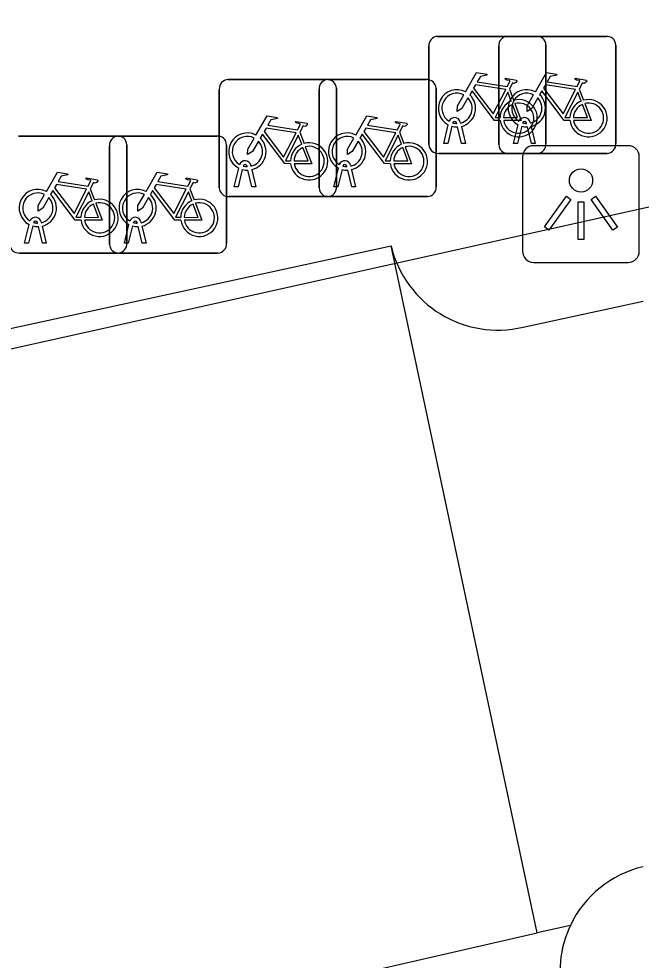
# Model space of a CAD drawing. Extents: x 161772 to 163123, y 383092 to 383917.
# Drawn here: x 163043.1 to 163048.41, y 383699.56 to 383707.6 of the extents above; entities that cross this region are included whole.
import ezdxf

# ---------------------------------------------------------------- set-up
doc = ezdxf.new("R2010")
doc.units = 0
for name, color, linetype in [('IMGEO_Fietsenrek', 7, 'Continuous'), ('IMGEO_Lichtpunt', 7, 'Continuous'), ('IMGEO_Pand_vergunning_verleend', 7, 'Continuous'), ('IMGEO_Rijbaan_lokaal_open', 7, 'Continuous'), ('IMGEO_Voetpad_open', 7, 'Continuous')]:
    doc.layers.add(name, color=color, linetype=linetype)

msp = doc.modelspace()

# ---------------------------------------------------------------- linework, layer by layer
at = {"layer": 'IMGEO_Fietsenrek'}
for p, q in [((163046.6709, 383707.4455), (163047.5118, 383707.4455)), ((163047.5118, 383707.4455), (163046.6709, 383707.4455)), ((163047.2669, 383707.4455), (163048.1078, 383707.4455)), ((163048.1078, 383707.4455), (163047.2669, 383707.4455)), ((163046.5965, 383706.5209), (163046.5965, 383707.3618)), ((163046.5965, 383707.3618), (163046.5965, 383706.5209)), ((163047.1925, 383706.5209), (163047.1925, 383707.3618)), ((163047.1925, 383707.3618), (163047.1925, 383706.5209)), ((163047.5955, 383707.3711), (163047.5955, 383706.5302)), ((163047.5955, 383706.5302), (163047.5955, 383707.3711)), ((163048.1915, 383707.3711), (163048.1915, 383706.5302)), ((163048.1915, 383706.5302), (163048.1915, 383707.3711)), ((163044.8829, 383707.0765), (163045.7238, 383707.0765)), ((163045.7238, 383707.0765), (163044.8829, 383707.0765)), ((163045.7339, 383707.0765), (163046.5748, 383707.0765)), ((163046.5748, 383707.0765), (163045.7339, 383707.0765)), ((163044.8085, 383706.1519), (163044.8085, 383706.9928)), ((163044.8085, 383706.9928), (163044.8085, 383706.1519)), ((163045.6595, 383706.1519), (163045.6595, 383706.9928)), ((163045.6595, 383706.9928), (163045.6595, 383706.1519)), ((163045.8075, 383707.0021), (163045.8075, 383706.1612)), ((163045.8075, 383706.1612), (163045.8075, 383707.0021)), ((163046.6585, 383707.0021), (163046.6585, 383706.1612)), ((163046.6585, 383706.1612), (163046.6585, 383707.0021)), ((163047.2832, 383706.9952), (163047.3195, 383706.9)), ((163047.8792, 383706.9952), (163047.9155, 383706.9)), ((163046.8339, 383706.7019), (163046.8329, 383706.7062)), ((163046.8646, 383706.7134), (163046.8664, 383706.7055)), ((163047.4299, 383706.7019), (163047.4289, 383706.7062)), ((163047.4606, 383706.7134), (163047.4624, 383706.7055)), ((163045.4952, 383706.6262), (163045.5315, 383706.531)), ((163046.3462, 383706.6262), (163046.3825, 383706.531)), ((163046.7235, 383706.5303), (163046.7618, 383706.6903)), ((163046.7922, 383706.6781), (163046.7569, 383706.5303)), ((163046.875, 383706.5303), (163046.8411, 383706.672)), ((163046.8734, 383706.6763), (163046.9084, 383706.5303)), ((163047.3195, 383706.5303), (163047.3578, 383706.6903)), ((163047.3882, 383706.6781), (163047.3529, 383706.5303)), ((163047.471, 383706.5303), (163047.4371, 383706.672)), ((163047.4694, 383706.6763), (163047.5044, 383706.5303)), ((163043.0949, 383706.5945), (163043.9358, 383706.5945)), ((163043.9358, 383706.5945), (163043.0949, 383706.5945)), ((163043.9459, 383706.5945), (163044.7868, 383706.5945)), ((163044.7868, 383706.5945), (163043.9459, 383706.5945)), ((163043.8715, 383705.6699), (163043.8715, 383706.5108)), ((163043.8715, 383706.5108), (163043.8715, 383705.6699)), ((163044.0195, 383706.5201), (163044.0195, 383705.6792)), ((163044.0195, 383705.6792), (163044.0195, 383706.5201)), ((163044.8705, 383706.5201), (163044.8705, 383705.6792)), ((163044.8705, 383705.6792), (163044.8705, 383706.5201)), ((163046.7569, 383706.5303), (163046.7235, 383706.5303)), ((163046.9084, 383706.5303), (163046.875, 383706.5303)), ((163047.3529, 383706.5303), (163047.3195, 383706.5303)), ((163047.5044, 383706.5303), (163047.471, 383706.5303)), ((163047.5211, 383706.4465), (163046.6802, 383706.4465)), ((163046.6802, 383706.4465), (163047.5211, 383706.4465)), ((163048.1171, 383706.4465), (163047.2762, 383706.4465)), ((163047.2762, 383706.4465), (163048.1171, 383706.4465)), ((163044.9355, 383706.1613), (163044.9738, 383706.3213)), ((163045.0042, 383706.3091), (163044.9689, 383706.1613)), ((163045.0459, 383706.3329), (163045.0449, 383706.3372)), ((163045.087, 383706.1613), (163045.0531, 383706.303)), ((163045.0766, 383706.3444), (163045.0784, 383706.3365)), ((163045.0854, 383706.3073), (163045.1204, 383706.1613)), ((163045.7865, 383706.1613), (163045.8248, 383706.3213)), ((163045.8552, 383706.3091), (163045.8199, 383706.1613)), ((163045.8969, 383706.3329), (163045.8959, 383706.3372)), ((163045.938, 383706.1613), (163045.9041, 383706.303)), ((163045.9276, 383706.3444), (163045.9294, 383706.3365)), ((163045.9364, 383706.3073), (163045.9714, 383706.1613)), ((163043.7072, 383706.1442), (163043.7435, 383706.049)), ((163044.5582, 383706.1442), (163044.5945, 383706.049)), ((163044.9689, 383706.1613), (163044.9355, 383706.1613)), ((163045.1204, 383706.1613), (163045.087, 383706.1613)), ((163045.8199, 383706.1613), (163045.7865, 383706.1613)), ((163045.9714, 383706.1613), (163045.938, 383706.1613)), ((163045.7331, 383706.0775), (163044.8922, 383706.0775)), ((163044.8922, 383706.0775), (163045.7331, 383706.0775)), ((163046.5841, 383706.0775), (163045.7432, 383706.0775)), ((163045.7432, 383706.0775), (163046.5841, 383706.0775)), ((163043.1475, 383705.6793), (163043.1858, 383705.8393)), ((163043.2162, 383705.8271), (163043.1809, 383705.6793)), ((163043.2579, 383705.8509), (163043.2569, 383705.8552)), ((163043.299, 383705.6793), (163043.2651, 383705.821)), ((163043.2886, 383705.8624), (163043.2904, 383705.8545)), ((163043.2974, 383705.8253), (163043.3324, 383705.6793)), ((163043.9985, 383705.6793), (163044.0368, 383705.8393)), ((163044.0672, 383705.8271), (163044.0319, 383705.6793)), ((163044.1089, 383705.8509), (163044.1079, 383705.8552)), ((163044.15, 383705.6793), (163044.1161, 383705.821)), ((163044.1396, 383705.8624), (163044.1414, 383705.8545)), ((163044.1484, 383705.8253), (163044.1834, 383705.6793)), ((163043.1809, 383705.6793), (163043.1475, 383705.6793)), ((163043.3324, 383705.6793), (163043.299, 383705.6793)), ((163044.0319, 383705.6793), (163043.9985, 383705.6793)), ((163044.1834, 383705.6793), (163044.15, 383705.6793)), ((163043.9451, 383705.5955), (163043.1042, 383705.5955)), ((163043.1042, 383705.5955), (163043.9451, 383705.5955)), ((163044.7961, 383705.5955), (163043.9552, 383705.5955)), ((163043.9552, 383705.5955), (163044.7961, 383705.5955))]:
    msp.add_line(p, q, dxfattribs=at)
for points in [[(163046.9091, 383706.9722), (163047.0038, 383707.1357), (163047.09, 383707.1219), (163047.0917, 383707.1132), (163047.0356, 383707.1023), (163047.0094, 383707.057), (163047.2646, 383707.0162)], [(163047.5051, 383706.9722), (163047.5998, 383707.1357), (163047.686, 383707.1219), (163047.6877, 383707.1132), (163047.6316, 383707.1023), (163047.6054, 383707.057), (163047.8606, 383707.0162)], [(163047.2517, 383706.991), (163046.9949, 383707.032), (163046.9782, 383707.0032), (163047.1452, 383706.7829), (163047.2517, 383706.991)], [(163047.2646, 383707.0162), (163047.2896, 383707.065), (163047.2845, 383707.069), (163047.2613, 383707.0727), (163047.2486, 383707.0802), (163047.2476, 383707.0833), (163047.2498, 383707.0879), (163047.3446, 383707.0728), (163047.3469, 383707.0625), (163047.3375, 383707.0501), (163047.3251, 383707.0437), (163047.3106, 383707.0499), (163047.2832, 383706.9952)], [(163047.8477, 383706.991), (163047.5909, 383707.032), (163047.5742, 383707.0032), (163047.7412, 383706.7829), (163047.8477, 383706.991)], [(163047.8606, 383707.0162), (163047.8856, 383707.065), (163047.8805, 383707.069), (163047.8573, 383707.0727), (163047.8446, 383707.0802), (163047.8436, 383707.0833), (163047.8458, 383707.0879), (163047.9406, 383707.0728), (163047.9429, 383707.0625), (163047.9335, 383707.0501), (163047.9211, 383707.0437), (163047.9066, 383707.0499), (163047.8792, 383706.9952)], [(163046.9298, 383706.9197), (163046.8782, 383706.8305), (163046.8383, 383706.8045), (163046.8395, 383706.852), (163046.894, 383706.9462)], [(163047.2048, 383706.7275), (163047.1551, 383706.7276), (163046.9644, 383706.9793), (163046.9454, 383706.9465)], [(163047.2997, 383706.893), (163047.2704, 383706.9698), (163047.161, 383706.7517), (163047.2037, 383706.7516)], [(163047.5258, 383706.9197), (163047.4742, 383706.8305), (163047.4343, 383706.8045), (163047.4355, 383706.852), (163047.49, 383706.9462)], [(163047.8008, 383706.7275), (163047.7511, 383706.7276), (163047.5604, 383706.9793), (163047.5414, 383706.9465)], [(163047.8957, 383706.893), (163047.8664, 383706.9698), (163047.757, 383706.7517), (163047.7997, 383706.7516)], [(163047.2337, 383706.7515), (163047.3536, 383706.7513), (163047.3104, 383706.8649)], [(163047.3302, 383706.8718), (163047.3852, 383706.7272), (163047.2351, 383706.7275)], [(163047.8297, 383706.7515), (163047.9496, 383706.7513), (163047.9064, 383706.8649)], [(163047.9262, 383706.8718), (163047.9812, 383706.7272), (163047.8311, 383706.7275)], [(163045.1211, 383706.6032), (163045.2158, 383706.7667), (163045.302, 383706.7529), (163045.3037, 383706.7442), (163045.2476, 383706.7333), (163045.2214, 383706.688), (163045.4766, 383706.6472)], [(163045.4766, 383706.6472), (163045.5016, 383706.696), (163045.4965, 383706.7), (163045.4733, 383706.7037), (163045.4606, 383706.7112), (163045.4596, 383706.7143), (163045.4618, 383706.7189), (163045.5566, 383706.7038), (163045.5589, 383706.6935), (163045.5495, 383706.6811), (163045.5371, 383706.6747), (163045.5226, 383706.6809), (163045.4952, 383706.6262)], [(163045.9721, 383706.6032), (163046.0668, 383706.7667), (163046.153, 383706.7529), (163046.1547, 383706.7442), (163046.0986, 383706.7333), (163046.0724, 383706.688), (163046.3276, 383706.6472)], [(163046.3276, 383706.6472), (163046.3526, 383706.696), (163046.3475, 383706.7), (163046.3243, 383706.7037), (163046.3116, 383706.7112), (163046.3106, 383706.7143), (163046.3128, 383706.7189), (163046.4076, 383706.7038), (163046.4099, 383706.6935), (163046.4005, 383706.6811), (163046.3881, 383706.6747), (163046.3736, 383706.6809), (163046.3462, 383706.6262)], [(163045.4637, 383706.622), (163045.2069, 383706.663), (163045.1902, 383706.6342), (163045.3572, 383706.4139), (163045.4637, 383706.622)], [(163046.3147, 383706.622), (163046.0579, 383706.663), (163046.0412, 383706.6342), (163046.2082, 383706.4139), (163046.3147, 383706.622)], [(163045.1418, 383706.5507), (163045.0902, 383706.4615), (163045.0503, 383706.4355), (163045.0515, 383706.483), (163045.106, 383706.5772)], [(163045.4168, 383706.3585), (163045.3671, 383706.3586), (163045.1764, 383706.6103), (163045.1574, 383706.5775)], [(163045.5117, 383706.524), (163045.4824, 383706.6008), (163045.373, 383706.3827), (163045.4157, 383706.3826)], [(163045.9928, 383706.5507), (163045.9412, 383706.4615), (163045.9013, 383706.4355), (163045.9025, 383706.483), (163045.957, 383706.5772)], [(163046.2678, 383706.3585), (163046.2181, 383706.3586), (163046.0274, 383706.6103), (163046.0084, 383706.5775)], [(163046.3627, 383706.524), (163046.3334, 383706.6008), (163046.224, 383706.3827), (163046.2667, 383706.3826)], [(163045.4457, 383706.3825), (163045.5656, 383706.3823), (163045.5224, 383706.4959)], [(163045.5422, 383706.5028), (163045.5972, 383706.3582), (163045.4471, 383706.3585)], [(163046.2967, 383706.3825), (163046.4166, 383706.3823), (163046.3734, 383706.4959)], [(163046.3932, 383706.5028), (163046.4482, 383706.3582), (163046.2981, 383706.3585)], [(163043.3331, 383706.1212), (163043.4278, 383706.2847), (163043.514, 383706.2709), (163043.5157, 383706.2622), (163043.4596, 383706.2513), (163043.4334, 383706.206), (163043.6886, 383706.1652)], [(163043.6886, 383706.1652), (163043.7136, 383706.214), (163043.7085, 383706.218), (163043.6853, 383706.2217), (163043.6726, 383706.2292), (163043.6716, 383706.2323), (163043.6738, 383706.2369), (163043.7686, 383706.2218), (163043.7709, 383706.2115), (163043.7615, 383706.1991), (163043.7491, 383706.1927), (163043.7346, 383706.1989), (163043.7072, 383706.1442)], [(163044.1841, 383706.1212), (163044.2788, 383706.2847), (163044.365, 383706.2709), (163044.3667, 383706.2622), (163044.3106, 383706.2513), (163044.2844, 383706.206), (163044.5396, 383706.1652)], [(163044.5396, 383706.1652), (163044.5646, 383706.214), (163044.5595, 383706.218), (163044.5363, 383706.2217), (163044.5236, 383706.2292), (163044.5226, 383706.2323), (163044.5248, 383706.2369), (163044.6196, 383706.2218), (163044.6219, 383706.2115), (163044.6125, 383706.1991), (163044.6001, 383706.1927), (163044.5856, 383706.1989), (163044.5582, 383706.1442)], [(163043.6757, 383706.14), (163043.4189, 383706.181), (163043.4022, 383706.1522), (163043.5692, 383705.9319), (163043.6757, 383706.14)], [(163044.5267, 383706.14), (163044.2699, 383706.181), (163044.2532, 383706.1522), (163044.4202, 383705.9319), (163044.5267, 383706.14)], [(163043.3538, 383706.0687), (163043.3022, 383705.9795), (163043.2623, 383705.9535), (163043.2635, 383706.001), (163043.318, 383706.0952)], [(163043.6288, 383705.8765), (163043.5791, 383705.8766), (163043.3884, 383706.1283), (163043.3694, 383706.0955)], [(163043.7237, 383706.042), (163043.6944, 383706.1188), (163043.585, 383705.9007), (163043.6277, 383705.9006)], [(163044.2048, 383706.0687), (163044.1532, 383705.9795), (163044.1133, 383705.9535), (163044.1145, 383706.001), (163044.169, 383706.0952)], [(163044.4798, 383705.8765), (163044.4301, 383705.8766), (163044.2394, 383706.1283), (163044.2204, 383706.0955)], [(163044.5747, 383706.042), (163044.5454, 383706.1188), (163044.436, 383705.9007), (163044.4787, 383705.9006)], [(163043.6577, 383705.9005), (163043.7776, 383705.9003), (163043.7344, 383706.0139)], [(163043.7542, 383706.0208), (163043.8092, 383705.8762), (163043.6591, 383705.8765)], [(163044.5087, 383705.9005), (163044.6286, 383705.9003), (163044.5854, 383706.0139)], [(163044.6052, 383706.0208), (163044.6602, 383705.8762), (163044.5101, 383705.8765)]]:
    msp.add_lwpolyline(points, dxfattribs=at)
for centre, radius, start, end in [((163046.6742, 383707.3676), 0.0779, 92.4484, 184.28452), ((163046.6742, 383707.3676), 0.0779, 92.4484, 184.28452), ((163047.2702, 383707.3676), 0.0779, 92.4484, 184.28452), ((163047.2702, 383707.3676), 0.0779, 92.4484, 184.28452), ((163047.5176, 383707.3678), 0.0779, 2.4484, 94.28452), ((163047.5176, 383707.3678), 0.0779, 2.4484, 94.28452), ((163048.1136, 383707.3678), 0.0779, 2.4484, 94.28452), ((163048.1136, 383707.3678), 0.0779, 2.4484, 94.28452), ((163044.8862, 383706.9986), 0.0779, 92.4484, 184.28452), ((163044.8862, 383706.9986), 0.0779, 92.4484, 184.28452), ((163045.7372, 383706.9986), 0.0779, 92.4484, 184.28452), ((163045.7372, 383706.9986), 0.0779, 92.4484, 184.28452), ((163045.7296, 383706.9988), 0.0779, 2.4484, 94.28452), ((163045.7296, 383706.9988), 0.0779, 2.4484, 94.28452), ((163046.5806, 383706.9988), 0.0779, 2.4484, 94.28452), ((163046.5806, 383706.9988), 0.0779, 2.4484, 94.28452), ((163046.8361, 383706.8309), 0.159, 62.67661, 242.13685), ((163046.8361, 383706.8309), 0.129, 63.31916, 238.90302), ((163046.8361, 383706.8309), 0.159, 283.5766, 46.60424), ((163047.4321, 383706.8309), 0.159, 62.67661, 242.13685), ((163047.4321, 383706.8309), 0.129, 63.31916, 238.90302), ((163047.4321, 383706.8309), 0.159, 283.5766, 46.60424), ((163046.8361, 383706.8309), 0.129, 283.60429, 43.43025), ((163047.3627, 383706.7469), 0.159, 113.3408, 178.32165), ((163047.3627, 383706.7469), 0.159, 187.0065, 105.77075), ((163047.3627, 383706.7469), 0.129, 113.92302, 177.95563), ((163047.3627, 383706.7469), 0.129, 188.67146, 104.58832), ((163047.4321, 383706.8309), 0.129, 283.60429, 43.43025), ((163047.9587, 383706.7469), 0.159, 113.3408, 178.32165), ((163047.9587, 383706.7469), 0.159, 187.0065, 105.77075), ((163047.9587, 383706.7469), 0.129, 113.92302, 177.95563), ((163047.9587, 383706.7469), 0.129, 188.67146, 104.58832), ((163046.8159, 383706.7023), 0.0499, 12.8025, 158.69338), ((163046.8159, 383706.7023), 0.0174, 12.8025, 163.45023), ((163046.8361, 383706.8309), 0.129, 253.41502, 269.02044), ((163047.4119, 383706.7023), 0.0499, 12.8025, 158.69338), ((163047.4119, 383706.7023), 0.0174, 12.8025, 163.45023), ((163047.4321, 383706.8309), 0.129, 253.41502, 269.02044), ((163045.0481, 383706.4619), 0.159, 62.67661, 242.13685), ((163045.8991, 383706.4619), 0.159, 62.67661, 242.13685), ((163046.8361, 383706.8309), 0.159, 253.99666, 271.78671), ((163047.4321, 383706.8309), 0.159, 253.99666, 271.78671), ((163043.9492, 383706.5166), 0.0779, 92.4484, 184.28452), ((163043.9492, 383706.5166), 0.0779, 92.4484, 184.28452), ((163043.9416, 383706.5168), 0.0779, 2.4484, 94.28452), ((163043.9416, 383706.5168), 0.0779, 2.4484, 94.28452), ((163044.7926, 383706.5168), 0.0779, 2.4484, 94.28452), ((163044.7926, 383706.5168), 0.0779, 2.4484, 94.28452), ((163045.0481, 383706.4619), 0.129, 63.31916, 238.90302), ((163045.0481, 383706.4619), 0.129, 283.60429, 43.43025), ((163045.0481, 383706.4619), 0.159, 283.5766, 46.60424), ((163045.8991, 383706.4619), 0.129, 63.31916, 238.90302), ((163045.8991, 383706.4619), 0.129, 283.60429, 43.43025), ((163045.8991, 383706.4619), 0.159, 283.5766, 46.60424), ((163045.5747, 383706.3779), 0.159, 113.3408, 178.32165), ((163045.5747, 383706.3779), 0.159, 187.0065, 105.77075), ((163045.5747, 383706.3779), 0.129, 113.92302, 177.95563), ((163045.5747, 383706.3779), 0.129, 188.67146, 104.58832), ((163046.4257, 383706.3779), 0.159, 113.3408, 178.32165), ((163046.4257, 383706.3779), 0.159, 187.0065, 105.77075), ((163046.4257, 383706.3779), 0.129, 113.92302, 177.95563), ((163046.4257, 383706.3779), 0.129, 188.67146, 104.58832), ((163046.6744, 383706.5242), 0.0779, 182.4484, 274.28452), ((163046.6744, 383706.5242), 0.0779, 182.4484, 274.28452), ((163047.2704, 383706.5242), 0.0779, 182.4484, 274.28452), ((163047.2704, 383706.5242), 0.0779, 182.4484, 274.28452), ((163047.5178, 383706.5244), 0.0779, 272.4484, 4.28452), ((163047.5178, 383706.5244), 0.0779, 272.4484, 4.28452), ((163048.1138, 383706.5244), 0.0779, 272.4484, 4.28452), ((163048.1138, 383706.5244), 0.0779, 272.4484, 4.28452), ((163045.0279, 383706.3333), 0.0499, 12.8025, 158.69338), ((163045.8789, 383706.3333), 0.0499, 12.8025, 158.69338), ((163045.0481, 383706.4619), 0.159, 253.99666, 271.78671), ((163045.0279, 383706.3333), 0.0174, 12.8025, 163.45023), ((163045.0481, 383706.4619), 0.129, 253.41502, 269.02044), ((163045.8991, 383706.4619), 0.159, 253.99666, 271.78671), ((163045.8789, 383706.3333), 0.0174, 12.8025, 163.45023), ((163045.8991, 383706.4619), 0.129, 253.41502, 269.02044), ((163043.2601, 383705.9799), 0.159, 62.67661, 242.13685), ((163044.1111, 383705.9799), 0.159, 62.67661, 242.13685), ((163044.8864, 383706.1552), 0.0779, 182.4484, 274.28452), ((163044.8864, 383706.1552), 0.0779, 182.4484, 274.28452), ((163045.7374, 383706.1552), 0.0779, 182.4484, 274.28452), ((163045.7374, 383706.1552), 0.0779, 182.4484, 274.28452), ((163045.7298, 383706.1554), 0.0779, 272.4484, 4.28452), ((163045.7298, 383706.1554), 0.0779, 272.4484, 4.28452), ((163046.5808, 383706.1554), 0.0779, 272.4484, 4.28452), ((163046.5808, 383706.1554), 0.0779, 272.4484, 4.28452), ((163043.2601, 383705.9799), 0.129, 63.31916, 238.90302), ((163043.2601, 383705.9799), 0.129, 283.60429, 43.43025), ((163043.2601, 383705.9799), 0.159, 283.5766, 46.60424), ((163044.1111, 383705.9799), 0.129, 63.31916, 238.90302), ((163044.1111, 383705.9799), 0.129, 283.60429, 43.43025), ((163044.1111, 383705.9799), 0.159, 283.5766, 46.60424), ((163043.7867, 383705.8959), 0.159, 113.3408, 178.32165), ((163043.7867, 383705.8959), 0.159, 187.0065, 105.77075), ((163043.7867, 383705.8959), 0.129, 113.92302, 177.95563), ((163043.7867, 383705.8959), 0.129, 188.67146, 104.58832), ((163044.6377, 383705.8959), 0.159, 113.3408, 178.32165), ((163044.6377, 383705.8959), 0.159, 187.0065, 105.77075), ((163044.6377, 383705.8959), 0.129, 113.92302, 177.95563), ((163044.6377, 383705.8959), 0.129, 188.67146, 104.58832), ((163043.2399, 383705.8513), 0.0499, 12.8025, 158.69338), ((163044.0909, 383705.8513), 0.0499, 12.8025, 158.69338), ((163043.2601, 383705.9799), 0.159, 253.99666, 271.78671), ((163043.2399, 383705.8513), 0.0174, 12.8025, 163.45023), ((163043.2601, 383705.9799), 0.129, 253.41502, 269.02044), ((163044.1111, 383705.9799), 0.159, 253.99666, 271.78671), ((163044.0909, 383705.8513), 0.0174, 12.8025, 163.45023), ((163044.1111, 383705.9799), 0.129, 253.41502, 269.02044), ((163043.0984, 383705.6732), 0.0779, 182.4484, 274.28452), ((163043.0984, 383705.6732), 0.0779, 182.4484, 274.28452), ((163043.9494, 383705.6732), 0.0779, 182.4484, 274.28452), ((163043.9494, 383705.6732), 0.0779, 182.4484, 274.28452), ((163043.9418, 383705.6734), 0.0779, 272.4484, 4.28452), ((163043.9418, 383705.6734), 0.0779, 272.4484, 4.28452), ((163044.7928, 383705.6734), 0.0779, 272.4484, 4.28452), ((163044.7928, 383705.6734), 0.0779, 272.4484, 4.28452)]:
    msp.add_arc(centre, radius, start, end, dxfattribs=at)
at = {"layer": 'IMGEO_Lichtpunt'}
for p, q in [((163048.2966, 383706.5121), (163047.4895, 383706.5121)), ((163048.2966, 383706.5121), (163047.4895, 383706.5121)), ((163047.3948, 383706.4175), (163047.3948, 383705.6103)), ((163047.3948, 383706.4175), (163047.3948, 383705.6103)), ((163048.3913, 383705.6103), (163048.3913, 383706.4175)), ((163048.3913, 383705.6103), (163048.3913, 383706.4175)), ((163047.4895, 383705.5157), (163048.2966, 383705.5157)), ((163047.4895, 383705.5157), (163048.2966, 383705.5157))]:
    msp.add_line(p, q, dxfattribs=at)
for points in [[(163047.7692, 383706.0808), (163047.8077, 383706.0533), (163047.6204, 383705.7909), (163047.5819, 383705.8184), (163047.7692, 383706.0808)], [(163047.9806, 383706.0531), (163048.0192, 383706.0805), (163048.2059, 383705.8176), (163048.1673, 383705.7902), (163047.9806, 383706.0531)], [(163047.8707, 383706.0331), (163047.918, 383706.0331), (163047.918, 383705.7107), (163047.8707, 383705.7107), (163047.8707, 383706.0331)]]:
    msp.add_lwpolyline(points, dxfattribs=at)
msp.add_circle((163047.8944, 383706.2154), 0.0994, dxfattribs=at)
for centre, start, end in [((163047.4895, 383706.4175), 90, 180), ((163047.4895, 383706.4175), 90, 180), ((163048.2966, 383706.4175), 0, 90), ((163048.2966, 383706.4175), 0, 90), ((163047.4895, 383705.6103), 180, 270), ((163047.4895, 383705.6103), 180, 270), ((163048.2966, 383705.6103), 270, 0), ((163048.2966, 383705.6103), 270, 360)]:
    msp.add_arc(centre, 0.0946, start, end, dxfattribs=at)
at = {"layer": 'IMGEO_Pand_vergunning_verleend'}
msp.add_lwpolyline([(162993.909, 383721.134), (163001.45, 383746.157), (163009.166, 383743.831), (163009.809, 383745.965), (163011.405, 383745.484), (163016.15, 383761.229), (163023.626, 383758.976), (163024.262, 383761.086), (163067.776, 383747.972), (163075.772, 383712.068), (163041.89, 383704.522), (162999.381, 383717.505), (162999.921, 383719.274), (162993.909, 383721.134)], dxfattribs=at)
at = {"layer": 'IMGEO_Rijbaan_lokaal_open'}
for points in [[(163040.361, 383704.373), (163046.274, 383705.656)], [(163047.521, 383699.791), (163046.274, 383705.656)], [(163047.402, 383704.963), (163048.425, 383705.186)], [(163042.591, 383698.662), (163047.521, 383699.791)], [(163047.804, 383699.856), (163047.521, 383699.791)]]:
    msp.add_lwpolyline(points, dxfattribs=at)
for centre, radius, start, end in [((163047.1852, 383705.8746), 0.937, 193.4903, 283.37976), ((163048.6322, 383699.4635), 0.9165, 103.1286, 154.64039)]:
    msp.add_arc(centre, radius, start, end, dxfattribs=at)
at = {"layer": 'IMGEO_Voetpad_open'}
msp.add_arc((163048.6296, 383699.4627), 0.9145, 154.52819, 194.93513, dxfattribs=at)

doc.saveas('drawing.dxf')
